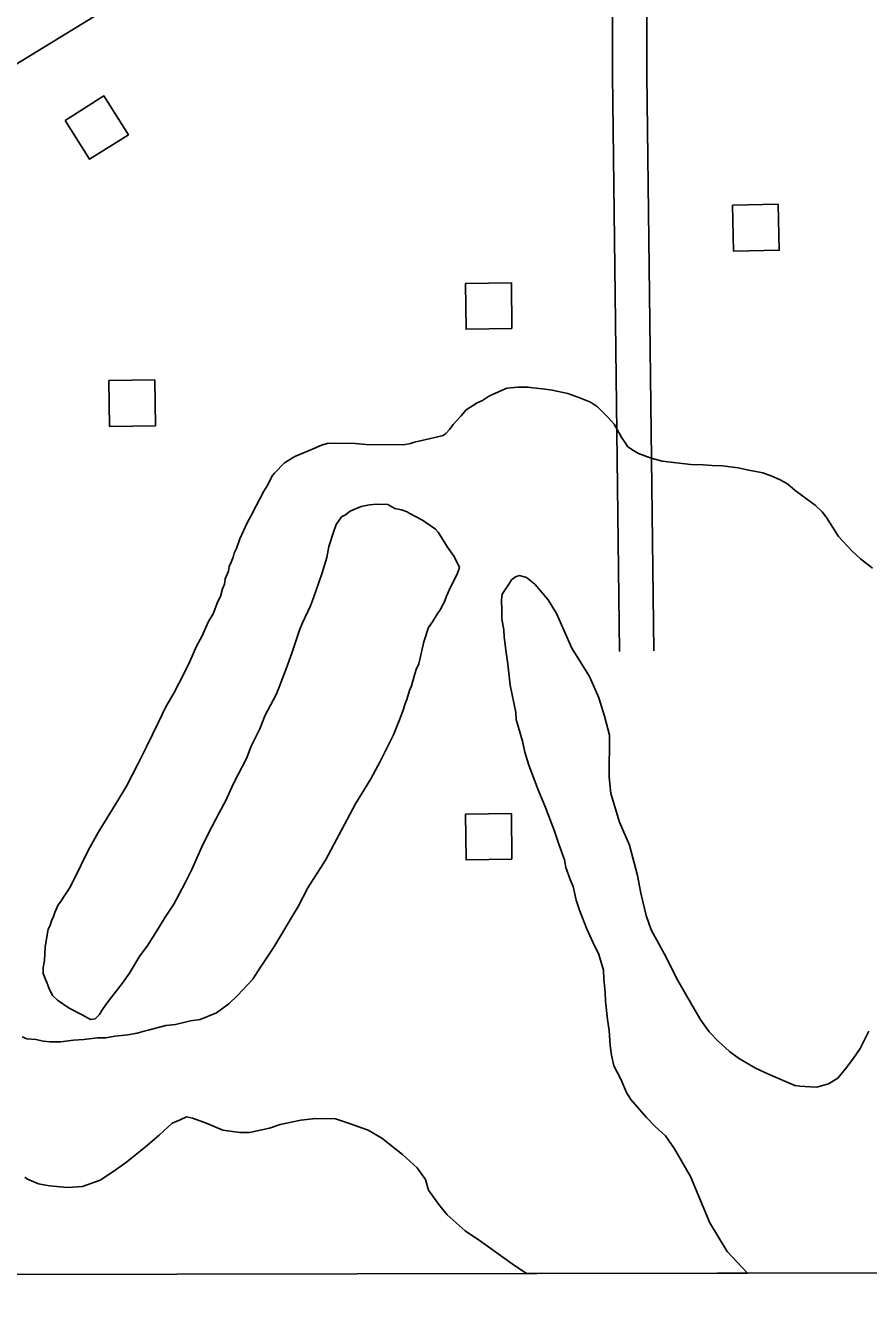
# Model space of a CAD drawing. Extents: x 3329297 to 3367176, y 649250 to 674653.
# Drawn here: x 3352165 to 3352900, y 654632 to 655756 of the extents above; entities that cross this region are included whole.
import ezdxf

# ---------------------------------------------------------------- set-up
doc = ezdxf.new("R2010")
doc.units = 0
for name, color, linetype in [('V-BLDG-OTLN', 7, 'Continuous'), ('V-GRID-FRAM', 7, 'Continuous'), ('V-ROAD-CNTR', 7, 'Continuous'), ('V-SITE-VEGE', 7, 'Continuous'), ('V-TOPO-SHOR', 7, 'Continuous')]:
    doc.layers.add(name, color=color, linetype=linetype)

msp = doc.modelspace()

# ---------------------------------------------------------------- linework, layer by layer
at = {"layer": 'V-BLDG-OTLN'}
for points in [[(3352199.7, 655673.8), (3352221, 655639.9), (3352254.8, 655661.2), (3352233.5, 655695.1)], [(3352781.6, 655599.8), (3352782.4, 655559.8), (3352822.4, 655560.6), (3352821.6, 655600.6)], [(3352589.3, 655492.2), (3352588.8, 655532.2), (3352548.8, 655531.7), (3352549.3, 655491.7)], [(3352278.4, 655407.5), (3352277.8, 655447.5), (3352237.8, 655446.9), (3352238.4, 655406.9)], [(3352589.3, 655029.6), (3352588.8, 655069.6), (3352548.8, 655069), (3352549.3, 655029)]]:
    msp.add_lwpolyline(points, close=True, dxfattribs=at)
at = {"layer": 'V-GRID-FRAM'}
msp.add_lwpolyline([(3333403.5, 672816.3), (3364945.5, 672875.9), (3364987.9, 654691.7), (3333429.9, 654632), (3333403.5, 672816.3)], dxfattribs=at)
at = {"layer": 'V-ROAD-CNTR'}
for points in [[(3352676.5, 656041.7), (3352676.9, 655713.2), (3352683.1, 655210.8)], [(3352706.5, 656041), (3352706.9, 655713.4), (3352713.1, 655211.2)]]:
    msp.add_lwpolyline(points, dxfattribs=at)
at = {"layer": 'V-SITE-VEGE'}
for p, q in [((3352572.2, 655434.7), (3352584.8, 655440.2)), ((3352584.8, 655440.2), (3352594.4, 655441.2)), ((3352594.4, 655441.2), (3352603.5, 655441.1)), ((3352603.5, 655441.1), (3352607.4, 655440.5)), ((3352607.4, 655440.5), (3352615.9, 655439.8)), ((3352615.9, 655439.8), (3352624.4, 655438.6)), ((3352624.4, 655438.6), (3352637.9, 655435.6)), ((3352549.4, 655421.4), (3352559.1, 655427.5)), ((3352559.1, 655427.5), (3352563.7, 655429.7)), ((3352563.7, 655429.7), (3352568.8, 655433)), ((3352568.8, 655433), (3352572.2, 655434.7)), ((3352637.9, 655435.6), (3352647.5, 655432.1)), ((3352647.5, 655432.1), (3352657.7, 655428)), ((3352657.7, 655428), (3352663.8, 655423.9)), ((3352537.9, 655408.5), (3352544.8, 655415.8)), ((3352544.8, 655415.8), (3352549.4, 655421.4)), ((3352663.8, 655423.9), (3352673.3, 655414.8)), ((3352673.3, 655414.8), (3352678.4, 655409)), ((3352531.6, 655400.7), (3352535.1, 655404.6)), ((3352535.1, 655404.6), (3352537.9, 655408.5)), ((3352678.4, 655409), (3352685, 655397.1)), ((3352423.3, 655390.7), (3352429, 655392.3)), ((3352429, 655392.3), (3352452.8, 655392)), ((3352452.8, 655392), (3352461.9, 655391.3)), ((3352461.9, 655391.3), (3352494.7, 655390.9)), ((3352494.7, 655390.9), (3352500.9, 655392)), ((3352500.9, 655392), (3352504.3, 655393.1)), ((3352504.3, 655393.1), (3352522, 655397.4)), ((3352522, 655397.4), (3352529.3, 655399)), ((3352529.3, 655399), (3352531.6, 655400.7)), ((3352685, 655397.1), (3352688.4, 655392.5)), ((3352688.4, 655392.5), (3352690, 655389.6)), ((3352390.9, 655375.2), (3352400, 655380.8)), ((3352400, 655380.8), (3352415.9, 655387.4)), ((3352415.9, 655387.4), (3352423.3, 655390.7)), ((3352690, 655389.6), (3352693.9, 655386.8)), ((3352693.9, 655386.8), (3352699.6, 655383.3)), ((3352699.6, 655383.3), (3352710.8, 655379.2)), ((3352382.3, 655366.3), (3352390.9, 655375.2)), ((3352710.8, 655379.2), (3352720.4, 655376.8)), ((3352720.4, 655376.8), (3352745.3, 655373.7)), ((3352745.3, 655373.7), (3352756.1, 655373.5)), ((3352756.1, 655373.5), (3352764, 655372.9)), ((3352764, 655372.9), (3352773, 655372.7)), ((3352773, 655372.7), (3352786.6, 655370.9)), ((3352786.6, 655370.9), (3352794.5, 655369.1)), ((3352794.5, 655369.1), (3352808.1, 655366.6)), ((3352375.9, 655355.1), (3352380.6, 655364.1)), ((3352380.6, 655364.1), (3352382.3, 655366.3)), ((3352808.1, 655366.6), (3352816, 655363.7)), ((3352816, 655363.7), (3352822.7, 655360.8)), ((3352822.7, 655360.8), (3352829.5, 655356.8)), ((3352369, 655343.2), (3352373, 655350.6)), ((3352373, 655350.6), (3352375.9, 655355.1)), ((3352829.5, 655356.8), (3352836.2, 655351)), ((3352836.2, 655351), (3352847.4, 655342.9)), ((3352362, 655329.2), (3352366.1, 655337.6)), ((3352366.1, 655337.6), (3352369, 655343.2)), ((3352457.8, 655337), (3352448.1, 655333.2)), ((3352465.2, 655338.6), (3352457.8, 655337)), ((3352471.4, 655339.1), (3352465.2, 655338.6)), ((3352481, 655339), (3352471.4, 655339.1)), ((3352487.2, 655335.5), (3352481, 655339)), ((3352492.9, 655334.3), (3352487.2, 655335.5)), ((3352847.4, 655342.9), (3352853.6, 655338.3)), ((3352853.6, 655338.3), (3352859.7, 655332.6)), ((3352358.5, 655323), (3352362, 655329.2)), ((3352440.7, 655328.2), (3352436.1, 655321.5)), ((3352444.1, 655329.9), (3352440.7, 655328.2)), ((3352448.1, 655333.2), (3352444.1, 655329.9)), ((3352497.9, 655332.6), (3352492.9, 655334.3)), ((3352499.6, 655331.4), (3352497.9, 655332.6)), ((3352511.4, 655325.1), (3352499.6, 655331.4)), ((3352522.7, 655317.5), (3352511.4, 655325.1)), ((3352859.7, 655332.6), (3352863.6, 655327.5)), ((3352863.6, 655327.5), (3352869.2, 655318.9)), ((3352352.1, 655308.9), (3352358.5, 655323)), ((3352433.7, 655314.7), (3352429.6, 655302.3)), ((3352436.1, 655321.5), (3352433.7, 655314.7)), ((3352524.9, 655314.7), (3352522.7, 655317.5)), ((3352533.2, 655301.6), (3352524.9, 655314.7)), ((3352869.2, 655318.9), (3352874.2, 655310.9)), ((3352349.2, 655300.5), (3352352.1, 655308.9)), ((3352429.6, 655302.3), (3352427.8, 655292.7)), ((3352538.8, 655293.6), (3352533.2, 655301.6)), ((3352874.2, 655310.9), (3352885.9, 655298.3)), ((3352344.5, 655288.6), (3352346.3, 655293.1)), ((3352346.3, 655293.1), (3352346.9, 655296.5)), ((3352346.9, 655296.5), (3352349.2, 655300.5)), ((3352427.8, 655292.7), (3352423.7, 655279.2)), ((3352543.7, 655283.9), (3352538.8, 655293.6)), ((3352885.9, 655298.3), (3352893.2, 655291.4)), ((3352893.2, 655291.4), (3352903.8, 655283.4)), ((3352339.2, 655274), (3352342.1, 655280.7)), ((3352342.1, 655280.7), (3352342.8, 655284.7)), ((3352342.8, 655284.7), (3352344.5, 655288.6)), ((3352423.7, 655279.2), (3352420.7, 655270.1)), ((3352541.4, 655278.2), (3352543.7, 655283.9)), ((3352336.9, 655265.5), (3352338.6, 655269.5)), ((3352338.6, 655269.5), (3352339.2, 655274)), ((3352420.7, 655270.1), (3352416.6, 655258.3)), ((3352534.4, 655264.2), (3352538.5, 655272.6)), ((3352538.5, 655272.6), (3352541.4, 655278.2)), ((3352587.2, 655270.3), (3352580.8, 655260.8)), ((3352588.9, 655273.1), (3352587.2, 655270.3)), ((3352592.3, 655275.9), (3352588.9, 655273.1)), ((3352595.8, 655277), (3352592.3, 655275.9)), ((3352602, 655275.2), (3352595.8, 655277)), ((3352609.2, 655269.5), (3352602, 655275.2)), ((3352621, 655255.7), (3352609.2, 655269.5)), ((3352332.8, 655254.2), (3352335.1, 655258.7)), ((3352335.1, 655258.7), (3352336.9, 655265.5)), ((3352416.6, 655258.3), (3352413.7, 655250.4)), ((3352530.3, 655253.5), (3352532.1, 655259.1)), ((3352532.1, 655259.1), (3352534.4, 655264.2)), ((3352580.8, 655260.8), (3352580.2, 655255.7)), ((3352328.7, 655243.5), (3352332.8, 655254.2)), ((3352413.7, 655250.4), (3352406.7, 655235.8)), ((3352524, 655243.4), (3352527.4, 655247.8)), ((3352527.4, 655247.8), (3352528.6, 655251.2)), ((3352528.6, 655251.2), (3352530.3, 655253.5)), ((3352580.2, 655255.7), (3352580.6, 655246.1)), ((3352580.6, 655246.1), (3352580.6, 655239.3)), ((3352628.2, 655243.8), (3352621, 655255.7)), ((3352318.8, 655223.8), (3352324.6, 655236.8)), ((3352324.6, 655236.8), (3352328.7, 655243.5)), ((3352406.7, 655235.8), (3352404.4, 655230.1)), ((3352516.5, 655231.6), (3352519.9, 655236.6)), ((3352519.9, 655236.6), (3352524, 655243.4)), ((3352580.6, 655239.3), (3352582.1, 655229.6)), ((3352641.4, 655213.6), (3352628.2, 655243.8)), ((3352314.1, 655215.4), (3352318.8, 655223.8)), ((3352404.4, 655230.1), (3352397.9, 655211)), ((3352512.4, 655219.2), (3352516.5, 655231.6)), ((3352582.1, 655229.6), (3352582.6, 655223.4)), ((3352582.6, 655223.4), (3352584.2, 655209.8)), ((3352308.3, 655201.9), (3352314.1, 655215.4)), ((3352508.2, 655200), (3352512.4, 655219.2)), ((3352656.9, 655189), (3352641.4, 655213.6)), ((3352303.1, 655191.2), (3352308.3, 655201.9)), ((3352397.9, 655211), (3352393.2, 655198)), ((3352584.2, 655209.8), (3352585.7, 655199.6)), ((3352294.4, 655174.3), (3352303.1, 655191.2)), ((3352393.2, 655198), (3352385.6, 655178.3)), ((3352501.7, 655180.8), (3352504.1, 655189.3)), ((3352504.1, 655189.3), (3352505.8, 655194.9)), ((3352505.8, 655194.9), (3352508.2, 655200)), ((3352585.7, 655199.6), (3352587.8, 655181.4)), ((3352665.2, 655170.3), (3352656.9, 655189)), ((3352385.6, 655178.3), (3352383.3, 655172.6)), ((3352499.9, 655176.8), (3352501.7, 655180.8)), ((3352587.8, 655181.4), (3352592.6, 655157.6)), ((3352287.4, 655162.5), (3352294.4, 655174.3)), ((3352383.3, 655172.6), (3352374, 655155.2)), ((3352495.8, 655164.4), (3352497.6, 655168.9)), ((3352497.6, 655168.9), (3352499.9, 655176.8)), ((3352670.1, 655154.3), (3352665.2, 655170.3)), ((3352281, 655149), (3352287.4, 655162.5)), ((3352374, 655155.2), (3352369.3, 655143.4)), ((3352491.7, 655152.6), (3352494.6, 655160.5)), ((3352494.6, 655160.5), (3352495.8, 655164.4)), ((3352592.6, 655157.6), (3352593.1, 655151.3)), ((3352270.6, 655127.6), (3352281, 655149)), ((3352485.9, 655138), (3352491.7, 655152.6)), ((3352593.1, 655151.3), (3352598.5, 655132.6)), ((3352674.4, 655137.9), (3352670.1, 655154.3)), ((3352369.3, 655143.4), (3352361.8, 655128.2)), ((3352474.3, 655114.9), (3352485.9, 655138)), ((3352674, 655101.1), (3352674.4, 655137.9)), ((3352263.6, 655113.6), (3352270.6, 655127.6)), ((3352361.8, 655128.2), (3352357.7, 655117.5)), ((3352598.5, 655132.6), (3352600.6, 655122.9)), ((3352600.6, 655122.9), (3352603.9, 655111.6)), ((3352253.2, 655093.3), (3352263.6, 655113.6)), ((3352357.7, 655117.5), (3352350.7, 655104)), ((3352466.1, 655099.7), (3352474.3, 655114.9)), ((3352603.9, 655111.6), (3352612.1, 655090)), ((3352350.7, 655104), (3352346.6, 655095.5)), ((3352452.9, 655077.8), (3352466.1, 655099.7)), ((3352675.5, 655086.9), (3352674, 655101.1)), ((3352245.7, 655080.9), (3352253.2, 655093.3)), ((3352346.6, 655095.5), (3352339.6, 655080.3)), ((3352612.1, 655090), (3352618.7, 655074.6)), ((3352228.3, 655052.8), (3352245.7, 655080.9)), ((3352339.6, 655080.3), (3352333.9, 655070.2)), ((3352426.8, 655028.8), (3352452.9, 655077.8)), ((3352683.1, 655061.9), (3352675.5, 655086.9)), ((3352333.9, 655070.2), (3352324.6, 655052.2)), ((3352618.7, 655074.6), (3352626.4, 655054.1)), ((3352626.4, 655054.1), (3352630.2, 655042.7)), ((3352691.9, 655042), (3352683.1, 655061.9)), ((3352219.6, 655037.1), (3352228.3, 655052.8)), ((3352324.6, 655052.2), (3352318.8, 655040.4)), ((3352207.4, 655012.3), (3352219.6, 655037.1)), ((3352318.8, 655040.4), (3352310, 655020.7)), ((3352630.2, 655042.7), (3352635.1, 655029.1)), ((3352698.9, 655015.3), (3352691.9, 655042)), ((3352310, 655020.7), (3352304.2, 655008.9)), ((3352411.2, 655004.7), (3352426.8, 655028.8)), ((3352635.1, 655029.1), (3352636.2, 655022.3)), ((3352636.2, 655022.3), (3352640, 655012)), ((3352203.4, 655004.5), (3352207.4, 655012.3)), ((3352640, 655012), (3352642.8, 655005.8)), ((3352701.6, 654999.9), (3352698.9, 655015.3)), ((3352198.2, 654996.6), (3352203.4, 655004.5)), ((3352304.2, 655008.9), (3352294.4, 654990.3)), ((3352403, 654988.4), (3352411.2, 655004.7)), ((3352642.8, 655005.8), (3352645.4, 654993.8)), ((3352706.4, 654980.6), (3352701.6, 654999.9)), ((3352190.6, 654983.1), (3352193.6, 654989.9)), ((3352193.6, 654989.9), (3352195.9, 654992.7)), ((3352195.9, 654992.7), (3352198.2, 654996.6)), ((3352294.4, 654990.3), (3352286.9, 654979.1)), ((3352381.6, 654953), (3352403, 654988.4)), ((3352645.4, 654993.8), (3352648.2, 654985.3)), ((3352186.5, 654971.8), (3352187.7, 654975.8)), ((3352187.7, 654975.8), (3352189.5, 654979.7)), ((3352189.5, 654979.7), (3352190.6, 654983.1)), ((3352286.9, 654979.1), (3352281.1, 654969.5)), ((3352648.2, 654985.3), (3352654.2, 654969.4)), ((3352710.8, 654968.1), (3352706.4, 654980.6)), ((3352182.3, 654953.2), (3352184.8, 654968.5)), ((3352184.8, 654968.5), (3352186.5, 654971.8)), ((3352281.1, 654969.5), (3352271.3, 654953.8)), ((3352654.2, 654969.4), (3352659.7, 654957.4)), ((3352724.1, 654943.6), (3352710.8, 654968.1)), ((3352181.6, 654941.3), (3352182.3, 654953.2)), ((3352271.3, 654953.8), (3352264.9, 654945.4)), ((3352370.1, 654935.6), (3352381.6, 654953)), ((3352659.7, 654957.4), (3352665.2, 654946.6)), ((3352264.9, 654945.4), (3352255.7, 654930.2)), ((3352665.2, 654946.6), (3352669, 654933)), ((3352732.9, 654925.9), (3352724.1, 654943.6)), ((3352180.4, 654935.1), (3352181.6, 654941.3)), ((3352180.4, 654930), (3352180.4, 654935.1)), ((3352363.2, 654924.9), (3352370.1, 654935.6)), ((3352669, 654933), (3352669.5, 654925)), ((3352181.5, 654927.2), (3352180.4, 654930)), ((3352183.7, 654922), (3352181.5, 654927.2)), ((3352185.3, 654917.5), (3352183.7, 654922)), ((3352249.3, 654921.2), (3352240.1, 654909.4)), ((3352255.7, 654930.2), (3352249.3, 654921.2)), ((3352350, 654910.9), (3352363.2, 654924.9)), ((3352669.5, 654925), (3352670.5, 654913.7)), ((3352746.2, 654902.6), (3352732.9, 654925.9)), ((3352188.6, 654910.7), (3352185.3, 654917.5)), ((3352193.1, 654906.6), (3352188.6, 654910.7)), ((3352240.1, 654909.4), (3352235.5, 654903.3)), ((3352342.5, 654903.6), (3352350, 654910.9)), ((3352670.5, 654913.7), (3352671, 654905.8)), ((3352203.2, 654899.7), (3352193.1, 654906.6)), ((3352214.4, 654893.9), (3352203.2, 654899.7)), ((3352231.5, 654897.7), (3352229.7, 654894.3)), ((3352235.5, 654903.3), (3352231.5, 654897.7)), ((3352331.7, 654895.8), (3352342.5, 654903.6)), ((3352671, 654905.8), (3352672.5, 654889.9)), ((3352754, 654889.4), (3352746.2, 654902.6)), ((3352221.8, 654889.9), (3352214.4, 654893.9)), ((3352225.7, 654890.4), (3352221.8, 654889.9)), ((3352229.7, 654894.3), (3352225.7, 654890.4)), ((3352287.4, 654884.5), (3352295.9, 654885.5)), ((3352295.9, 654885.5), (3352308.9, 654888.8)), ((3352308.9, 654888.8), (3352317.4, 654889.8)), ((3352317.4, 654889.8), (3352331.7, 654895.8)), ((3352672.5, 654889.9), (3352674, 654880.2)), ((3352761.2, 654879.2), (3352754, 654889.4)), ((3352162.1, 654874.7), (3352166.1, 654873)), ((3352235.1, 654873.8), (3352243.1, 654875.4)), ((3352243.1, 654875.4), (3352254.4, 654876.4)), ((3352254.4, 654876.4), (3352262.4, 654878)), ((3352262.4, 654878), (3352268.6, 654879.6)), ((3352268.6, 654879.6), (3352272, 654880.7)), ((3352272, 654880.7), (3352287.4, 654884.5)), ((3352674, 654880.2), (3352675, 654867.2)), ((3352769, 654871.1), (3352761.2, 654879.2)), ((3352900.5, 654879.7), (3352893, 654864.5)), ((3352166.1, 654873), (3352174, 654872.3)), ((3352174, 654872.3), (3352180.8, 654871.1)), ((3352180.8, 654871.1), (3352186.4, 654870.5)), ((3352186.4, 654870.5), (3352196, 654870.4)), ((3352196, 654870.4), (3352206.8, 654871.9)), ((3352206.8, 654871.9), (3352215.9, 654872.4)), ((3352215.9, 654872.4), (3352227.8, 654873.9)), ((3352227.8, 654873.9), (3352235.1, 654873.8)), ((3352675, 654867.2), (3352676, 654858.7)), ((3352779.1, 654862), (3352769, 654871.1)), ((3352893, 654864.5), (3352887.2, 654856.1)), ((3352676, 654858.7), (3352678.2, 654849.6)), ((3352787, 654856.2), (3352779.1, 654862)), ((3352801.6, 654847.5), (3352787, 654856.2)), ((3352887.2, 654856.1), (3352881.4, 654848.2)), ((3352678.2, 654849.6), (3352684.3, 654837.7)), ((3352812.9, 654842.3), (3352801.6, 654847.5)), ((3352835.9, 654832.4), (3352812.9, 654842.3)), ((3352881.4, 654848.2), (3352873.4, 654838.7)), ((3352684.3, 654837.7), (3352689.2, 654826.3)), ((3352840.5, 654831.7), (3352835.9, 654832.4)), ((3352849.5, 654831.1), (3352840.5, 654831.7)), ((3352855.2, 654831), (3352849.5, 654831.1)), ((3352865.4, 654833.7), (3352855.2, 654831)), ((3352873.4, 654838.7), (3352865.4, 654833.7)), ((3352689.2, 654826.3), (3352693.1, 654820)), ((3352693.1, 654820), (3352706.5, 654804.5)), ((3352293.1, 654799.5), (3352281.6, 654788.9)), ((3352299.9, 654802.3), (3352293.1, 654799.5)), ((3352305.6, 654805), (3352299.9, 654802.3)), ((3352310.7, 654803.8), (3352305.6, 654805)), ((3352322, 654799.7), (3352310.7, 654803.8)), ((3352337.2, 654793.3), (3352322, 654799.7)), ((3352387.1, 654798.3), (3352378, 654795)), ((3352405.2, 654802.1), (3352387.1, 654798.3)), ((3352418.3, 654803.6), (3352405.2, 654802.1)), ((3352435.3, 654803.4), (3352418.3, 654803.6)), ((3352446, 654799.9), (3352435.3, 654803.4)), ((3352464, 654793.4), (3352446, 654799.9)), ((3352706.5, 654804.5), (3352714.3, 654796.5)), ((3352714.3, 654796.5), (3352723.3, 654788.5)), ((3352281.6, 654788.9), (3352269.6, 654778.8)), ((3352351.9, 654791.4), (3352337.2, 654793.3)), ((3352360.4, 654791.3), (3352351.9, 654791.4)), ((3352378, 654795), (3352360.4, 654791.3)), ((3352475.8, 654786.5), (3352464, 654793.4)), ((3352493.8, 654772.1), (3352475.8, 654786.5)), ((3352723.3, 654788.5), (3352731.1, 654777.1)), ((3352269.6, 654778.8), (3352253, 654765.5)), ((3352731.1, 654777.1), (3352744.9, 654753.1)), ((3352253, 654765.5), (3352242.2, 654757.7)), ((3352506.6, 654760.6), (3352493.8, 654772.1)), ((3352166.8, 654750.7), (3352164.6, 654752.4)), ((3352176.4, 654746.6), (3352166.8, 654750.7)), ((3352242.2, 654757.7), (3352230.2, 654749.9)), ((3352513.9, 654750.3), (3352506.6, 654760.6)), ((3352744.9, 654753.1), (3352762, 654712.7)), ((3352186, 654744.8), (3352176.4, 654746.6)), ((3352201.8, 654743.5), (3352186, 654744.8)), ((3352214.8, 654744.4), (3352201.8, 654743.5)), ((3352230.2, 654749.9), (3352214.8, 654744.4)), ((3352516.6, 654741.2), (3352513.9, 654750.3)), ((3352525.5, 654728.7), (3352516.6, 654741.2)), ((3352532.7, 654719.5), (3352525.5, 654728.7)), ((3352548.4, 654705.7), (3352532.7, 654719.5)), ((3352561.9, 654696.5), (3352548.4, 654705.7)), ((3352762, 654712.7), (3352776.9, 654687.6)), ((3352589.4, 654676.9), (3352561.9, 654696.5)), ((3352776.9, 654687.6), (3352794.7, 654668.7)), ((3352602, 654668.3), (3352589.4, 654676.9)), ((3352794.7, 654668.7), (3352602, 654668.3))]:
    msp.add_line(p, q, dxfattribs=at)
at = {"layer": 'V-TOPO-SHOR'}
msp.add_lwpolyline([(3350678.6, 655079.9), (3351332.9, 655359.4), (3351518.2, 655410.4), (3352102.7, 655689.7), (3352311.9, 655817.7), (3352557.4, 655877.2), (3352766.8, 655866.5)], dxfattribs=at)

doc.saveas('drawing.dxf')
